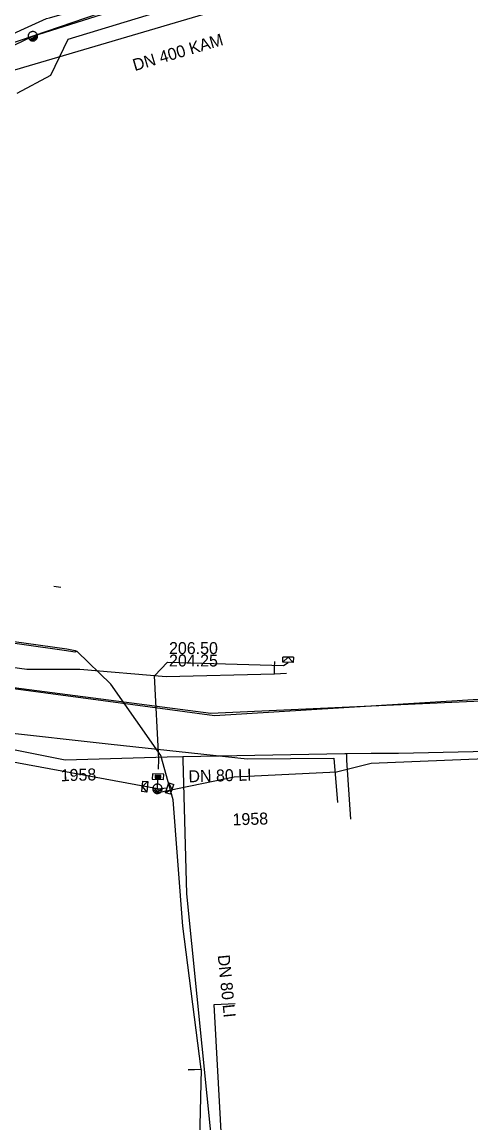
# Model space of a CAD drawing. Extents: x -596024 to -594475, y -1163820 to -1161957.
# Drawn here: x -595975.1 to -595945, y -1162923.1 to -1162849.5 of the extents above; entities that cross this region are included whole.
import ezdxf

# ---------------------------------------------------------------- set-up
doc = ezdxf.new("R2010")
doc.units = 0
for name, color, linetype in [('13', 7, 'Continuous'), ('31', 7, 'Continuous'), ('Level 1', 7, 'Continuous'), ('Vrstva 12', 7, 'Continuous'), ('Vrstva 13', 7, 'Continuous'), ('Vrstva 15', 7, 'Continuous'), ('Vrstva 16', 7, 'Continuous'), ('Vrstva 25', 7, 'Continuous'), ('Vrstva 28', 7, 'Continuous'), ('Vrstva 42', 7, 'Continuous'), ('Vrstva 43', 7, 'Continuous'), ('Vrstva 5', 7, 'Continuous'), ('Vrstva 51', 7, 'Continuous'), ('Vrstva 55', 7, 'Continuous'), ('Vrstva 8', 7, 'Continuous'), ('Vrstva 9', 7, 'Continuous')]:
    doc.layers.add(name, color=color, linetype=linetype)

# ---------------------------------------------------------------- blocks, each defined once
blk = doc.blocks.new('NN630')
at = {"layer": '31'}
for points in [[(-0.003, -0.7), (-0.703, 0)], [(-0.703, -0.7), (-0.703, 0), (0.697, 0), (0.697, -0.7)], [(-0.003, -0.7), (0.697, 0)], [(-0.703, -0.7), (0.697, -0.7)]]:
    blk.add_lwpolyline(points, dxfattribs=at)
blk = doc.blocks.new('NN510')
at = {"layer": '13'}
blk.add_lwpolyline([(0.001, 0.002), (0.001, 0.939)], dxfattribs=at)
blk = doc.blocks.new('NN440')
at = {"layer": '13'}
for points in [[(-0.631, 0), (0.629, 0)], [(0.631, -0.004), (0.627, 0.062), (0.617, 0.127), (0.6, 0.191), (0.577, 0.252), (0.547, 0.311), (0.511, 0.366), (0.469, 0.417), (0.423, 0.464), (0.371, 0.505), (0.316, 0.542), (0.257, 0.571), (0.196, 0.595), (0.132, 0.612), (0.067, 0.622), (0.001, 0.626), (-0.065, 0.622), (-0.13, 0.612), (-0.194, 0.595), (-0.255, 0.571), (-0.314, 0.542), (-0.369, 0.505), (-0.42, 0.464), (-0.467, 0.417), (-0.509, 0.366), (-0.544, 0.311), (-0.574, 0.252), (-0.598, 0.191), (-0.615, 0.127), (-0.626, 0.062), (-0.629, -0.004), (-0.626, -0.07), (-0.615, -0.135), (-0.598, -0.199), (-0.574, -0.26), (-0.544, -0.319), (-0.509, -0.374), (-0.467, -0.426), (-0.42, -0.472), (-0.369, -0.514), (-0.314, -0.55), (-0.255, -0.58), (-0.194, -0.603), (-0.13, -0.62), (-0.065, -0.631), (0.001, -0.634), (0.067, -0.631), (0.132, -0.62), (0.196, -0.603), (0.257, -0.58), (0.316, -0.55), (0.371, -0.514), (0.423, -0.472), (0.469, -0.426), (0.511, -0.374), (0.547, -0.319), (0.577, -0.26), (0.6, -0.199), (0.617, -0.135), (0.627, -0.07), (0.631, -0.004)], [(-0.601, -0.177), (0.57, -0.177)], [(-0.513, -0.325), (0.501, -0.325)], [(-0.375, -0.473), (0.353, -0.473)]]:
    blk.add_lwpolyline(points, dxfattribs=at)
blk = doc.blocks.new('NN620')
at = {"layer": 'Vrstva 28'}
for points in [[(0.752, 0.004), (-0.748, 0.004)], [(-0.748, 0.004), (-0.748, -0.746)], [(0.752, -0.746), (0.752, 0.004)], [(-0.748, -0.746), (0.752, -0.746)], [(0.368, -0.18), (-0.376, -0.18)], [(-0.376, -0.18), (-0.376, -0.558)], [(-0.376, -0.558), (0.368, -0.558)], [(0.321, -0.227), (-0.329, -0.227)], [(-0.329, -0.227), (-0.329, -0.51)], [(-0.329, -0.51), (0.321, -0.51)], [(0.274, -0.274), (-0.281, -0.274)], [(-0.281, -0.274), (-0.281, -0.463)], [(-0.281, -0.463), (0.274, -0.463)], [(0.227, -0.321), (-0.234, -0.321)], [(-0.234, -0.321), (-0.234, -0.416)], [(-0.234, -0.416), (0.227, -0.416)], [(-0.193, -0.369), (0.185, -0.369)], [(0.227, -0.416), (0.227, -0.321)], [(0.274, -0.463), (0.274, -0.274)], [(0.321, -0.51), (0.321, -0.227)], [(0.368, -0.558), (0.368, -0.18)]]:
    blk.add_lwpolyline(points, dxfattribs=at)

msp = doc.modelspace()

# ---------------------------------------------------------------- linework, layer by layer
at = {"layer": 'Level 1'}
msp.add_lwpolyline([(-596024.42, -1162921.712), (-596001.15, -1162890.66), (-595962.42, -1162895.72), (-595924.28, -1162893.96), (-595884.16, -1162890.98), (-595845.62, -1162894.68), (-595821.86, -1162890.31), (-595800.89, -1162887.52), (-595750.86, -1162888.83), (-595701.41, -1162888.47), (-595679.74, -1162860.44)], dxfattribs=at)
at = {"layer": 'Vrstva 13'}
for p, q in [((-595965.329, -1162898.637), (-595964.294, -1162898.608)), ((-595964.294, -1162898.608), (-595964.288, -1162898.808))]:
    msp.add_line(p, q, dxfattribs=at)
for points in [[(-595975.379, -1162854.219), (-595973.13, -1162853.01), (-595971.96, -1162850.6), (-595959.53, -1162846.81), (-595947.655, -1162843.189), (-595946.97, -1162842.98)], [(-596004.674, -1162890.493), (-596000.288, -1162892.561), (-595998.61, -1162893.55), (-595991.526, -1162894.965), (-595972.174, -1162898.831), (-595965.329, -1162898.637)], [(-595951.685, -1162898.395), (-595949.847, -1162898.387), (-595931.872, -1162897.99), (-595931.22, -1162897.97), (-595910.088, -1162897.462), (-595909.092, -1162897.426), (-595908.931, -1162897.422)], [(-595964.294, -1162898.608), (-595953.439, -1162898.415), (-595953.336, -1162898.412), (-595951.685, -1162898.395)], [(-595953.336, -1162898.412), (-595953.334, -1162898.57), (-595953.326, -1162898.849), (-595953.063, -1162902.797)], [(-595964.288, -1162898.808), (-595964.034, -1162907.808), (-595961.993, -1162928.183), (-595961.39, -1162934.2), (-595960.845, -1162937.455), (-595958.581, -1162950.967)]]:
    msp.add_lwpolyline(points, dxfattribs=at)
at = {"layer": 'Vrstva 16'}
for points in [[(-595957.35, -1162893.06), (-595958.15, -1162893.09), (-595965.41, -1162893.27), (-595971.19, -1162892.79), (-595974.72, -1162892.79), (-595982.04, -1162891.78), (-595983.6, -1162891.28)], [(-595958.15, -1162893.09), (-595958.145, -1162892.658), (-595958.14, -1162892.26)], [(-595961.48, -1162928.17), (-595962.18, -1162915.21), (-595960.78, -1162915.15)]]:
    msp.add_lwpolyline(points, dxfattribs=at)
at = {"layer": 'Vrstva 25'}
for p, q in [((-595980.341, -1162896.549), (-595969.086, -1162897.783)), ((-595969.086, -1162897.783), (-595959.978, -1162898.775)), ((-595959.978, -1162898.775), (-595954.17, -1162898.722)), ((-595954.17, -1162898.722), (-595953.929, -1162901.692))]:
    msp.add_line(p, q, dxfattribs=at)
at = {"layer": 'Vrstva 42'}
for points in [[(-595965.93, -1162901.015), (-595960.858, -1162899.979), (-595953.993, -1162899.628), (-595951.674, -1162899.049), (-595933.137, -1162898.3), (-595930.576, -1162898.551), (-595917.242, -1162897.85), (-595911.344, -1162897.798), (-595911.524, -1162889.837)], [(-595965.92, -1162899.452), (-595965.887, -1162898.779), (-595966.177, -1162893.209), (-595965.317, -1162892.299), (-595957.557, -1162892.529), (-595957.247, -1162892.309)]]:
    msp.add_lwpolyline(points, dxfattribs=at)
at = {"layer": 'Vrstva 5'}
msp.add_lwpolyline([(-595946.8, -1162844.19), (-595947.973, -1162844.536), (-595948.128, -1162844.582), (-595976.71, -1162853.01)], dxfattribs=at)
at = {"layer": 'Vrstva 51'}
for points in [[(-596007.395, -1162892.082), (-596000.64, -1162863.06), (-595974.33, -1162850.4), (-595952.132, -1162843.38), (-595950.14, -1162842.76)], [(-595965.987, -1162900.769), (-596006.361, -1162893.32), (-596007.253, -1162893.155)], [(-595965.987, -1162900.769), (-595965.955, -1162900.146)], [(-595965.987, -1162900.769), (-595965.338, -1162900.699)]]:
    msp.add_lwpolyline(points, dxfattribs=at)
at = {"layer": 'Vrstva 55'}
for points in [[(-595999.354, -1162861.232), (-595999.28, -1162860.97), (-595973.421, -1162849.22), (-595973.21, -1162849.17), (-595950.182, -1162842.573)], [(-596004.626, -1162886.9), (-596004.37, -1162886.66), (-596003.19, -1162883.14), (-596003.035, -1162882.895), (-596001.684, -1162879.253), (-596000.024, -1162875.483), (-595999.841, -1162874.994), (-595999.689, -1162873.561), (-596000.498, -1162871.633), (-596000.051, -1162869.161), (-595998.691, -1162862.522), (-595998.25, -1162861.96), (-595993.19, -1162860.92), (-595992.27, -1162860.59), (-595987.81, -1162857.93), (-595987.38, -1162857.59), (-595982.34, -1162854.56), (-595977.68, -1162852.03), (-595976.06, -1162850.97), (-595968.96, -1162848.55)], [(-595981.209, -1162890.131), (-595972.061, -1162891.411), (-595971.5, -1162891.506), (-595971.363, -1162891.585), (-595971.515, -1162891.625), (-595972.079, -1162891.529), (-595981.231, -1162890.249)], [(-595959.172, -1162950.465), (-595963.469, -1162950.147), (-595963.39, -1162934.49), (-595963.04, -1162919.57), (-595963.92, -1162919.58), (-595963.07, -1162919.53), (-595964.29, -1162909.97), (-595964.94, -1162901.5), (-595965.77, -1162898.55), (-595969.11, -1162893.77), (-595971.363, -1162891.585)]]:
    msp.add_lwpolyline(points, dxfattribs=at)
at = {"layer": 'Vrstva 9'}
for points in [[(-595962.17, -1162895.89), (-595969.614, -1162894.893), (-595977.652, -1162893.817), (-595985.165, -1162892.811), (-596000.93, -1162890.7)], [(-595884.18, -1162891.07), (-595896.846, -1162891.853), (-595962.17, -1162895.89)]]:
    msp.add_lwpolyline(points, dxfattribs=at)

# ---------------------------------------------------------------- block references
at = {"layer": 'Vrstva 43'}
for name, p, xscale, yscale, rotation in [('NN440', (-595974.33, -1162850.404), 0.5000000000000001, 0.4999999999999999, 26), ('NN510', (-595972.457, -1162887.3), 0.5, 0.5000000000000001, 81), ('NN630', (-595957.247, -1162892.309), 0.5, 0.5, 179), ('NN620', (-595965.955, -1162900.146), 0.5000000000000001, 0.4999999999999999, 178), ('NN630', (-595966.665, -1162900.644), 0.5, 0.5, -95), ('NN440', (-595965.987, -1162900.769), 0.5000000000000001, 0.4999999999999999, -8.000000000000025), ('NN630', (-595965.338, -1162900.699), 0.49999999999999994, 0.5, 72)]:
    msp.add_blockref(name, p, dxfattribs=dict(at, xscale=xscale, yscale=yscale, rotation=rotation))

# ---------------------------------------------------------------- texts
at = {"layer": 'Vrstva 12'}
for s, p in [('206.50', (-595965.212, -1162891.755)), ('204.25', (-595965.212, -1162892.587))]:
    msp.add_text(s, height=0.8, dxfattribs=at).set_placement(p)
at = {"layer": 'Vrstva 15'}
for s, rotation, p in [('1958', 1.60428, (-595972.452, -1162900.27)), ('DN 80 LI', 1.60428, (-595963.901, -1162900.339)), ('1958', 1.60428, (-595960.95, -1162903.221)), ('DN 80 LI', 275.70729, (-595961.955, -1162911.918))]:
    msp.add_text(s, height=0.8, rotation=rotation, dxfattribs=at).set_placement(p)
at = {"layer": 'Vrstva 8'}
msp.add_text('DN 400 KAM', height=0.8, rotation=16.42925, dxfattribs=at).set_placement((-595967.505, -1162852.742))

doc.saveas('drawing.dxf')
